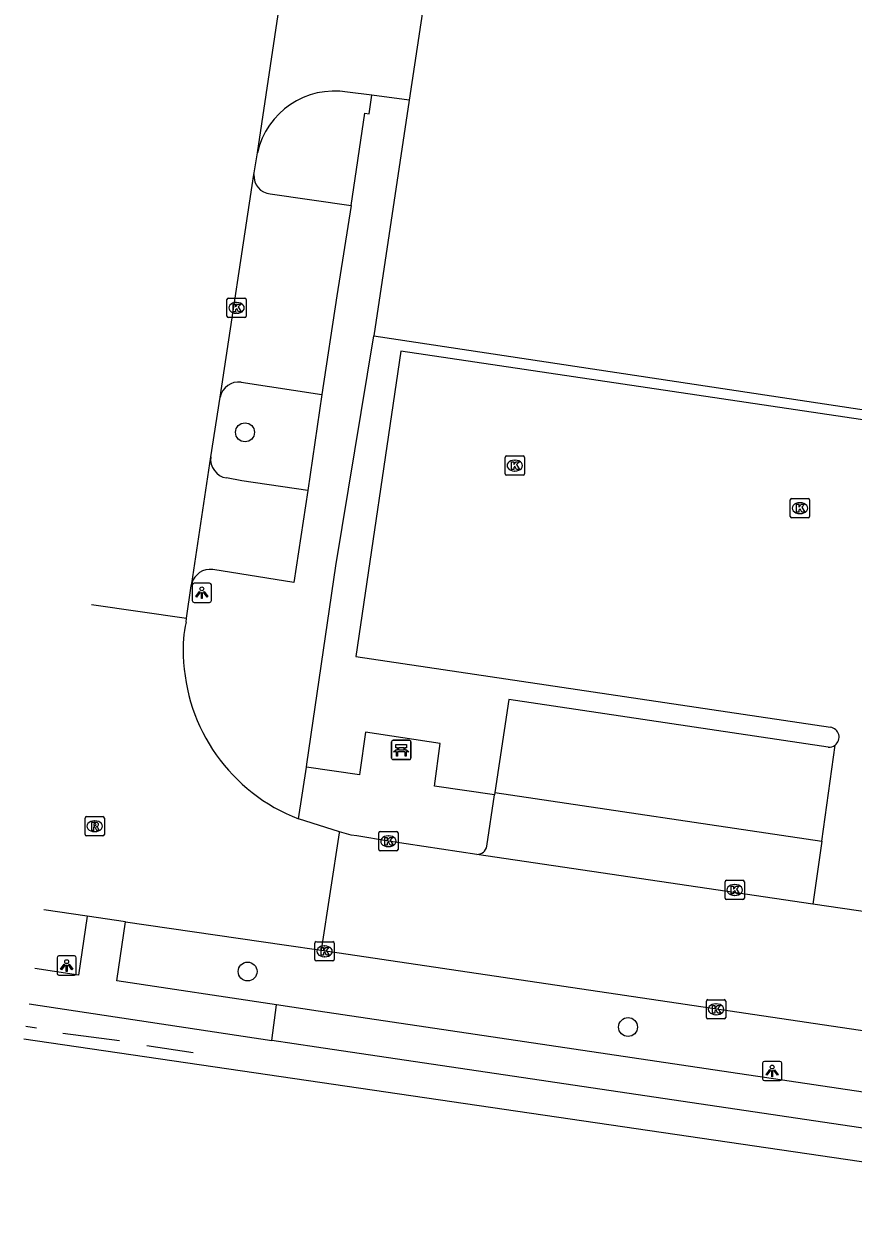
# Model space of a CAD drawing. Extents: x 163686 to 164493, y 382719 to 383870.
# Drawn here: x 163685.6 to 163728.6, y 382784.3 to 382845.8 of the extents above; entities that cross this region are included whole.
import ezdxf

# ---------------------------------------------------------------- set-up
doc = ezdxf.new("R2010")
doc.units = 0
for name, color, linetype in [('IMGEO_Bank', 7, 'Continuous'), ('IMGEO_Boom', 7, 'Continuous'), ('IMGEO_Fietspad_open', 7, 'Continuous'), ('IMGEO_Groenvoorziening', 7, 'Continuous'), ('IMGEO_Hek', 7, 'Continuous'), ('IMGEO_Kolk', 7, 'Continuous'), ('IMGEO_Lichtpunt', 7, 'Continuous'), ('IMGEO_Parkeervlak_halfverhard', 7, 'Continuous'), ('IMGEO_Parkeervlak_open', 7, 'Continuous'), ('IMGEO_Rijbaan_lokaal_gesloten', 7, 'Continuous'), ('IMGEO_Rijbaan_lokaal_open', 7, 'Continuous'), ('IMGEO_Rioolput', 7, 'Continuous'), ('IMGEO_Voetpad_open', 7, 'Continuous'), ('IMGEO_Waterloop', 7, 'Continuous')]:
    doc.layers.add(name, color=color, linetype=linetype)

msp = doc.modelspace()

# ---------------------------------------------------------------- linework, layer by layer
at = {"layer": 'IMGEO_Bank'}
for p, q in [((163704.662, 382807.737), (163704.662, 382808.578)), ((163704.662, 382808.578), (163704.662, 382807.737)), ((163704.737, 382808.662), (163705.578, 382808.662)), ((163705.578, 382808.662), (163704.737, 382808.662)), ((163705.662, 382808.587), (163705.662, 382807.746)), ((163705.662, 382807.746), (163705.662, 382808.587)), ((163705.359, 382808.06), (163704.966, 382808.06)), ((163704.971, 382808.168), (163704.971, 382808.274)), ((163705.015, 382808.274), (163705.015, 382808.168)), ((163705.303, 382808.28), (163705.021, 382808.28)), ((163705.021, 382808.162), (163705.303, 382808.162)), ((163705.309, 382808.168), (163705.309, 382808.274)), ((163705.353, 382808.274), (163705.353, 382808.168)), ((163705.587, 382807.662), (163704.746, 382807.662)), ((163704.746, 382807.662), (163705.587, 382807.662))]:
    msp.add_line(p, q, dxfattribs=at)
for points in [[(163704.909, 382808.06), (163704.767, 382808.06), (163704.879, 382808.162), (163704.965, 382808.162)], [(163704.965, 382808.28), (163704.879, 382808.28), (163704.879, 382808.441), (163705.442, 382808.441), (163705.442, 382808.28), (163705.359, 382808.28)], [(163704.959, 382808.053), (163704.959, 382807.846), (163704.916, 382807.846), (163704.916, 382808.053)], [(163705.359, 382808.162), (163705.442, 382808.162), (163705.554, 382808.06), (163705.415, 382808.06)], [(163705.409, 382808.053), (163705.409, 382807.846), (163705.365, 382807.846), (163705.365, 382808.053)]]:
    msp.add_lwpolyline(points, dxfattribs=at)
for centre, radius, start, end in [((163704.74, 382808.584), 0.0779, 92.4484, 184.28452), ((163704.74, 382808.584), 0.0779, 92.4484, 184.28452), ((163705.584, 382808.584), 0.0779, 2.4484, 94.28452), ((163705.584, 382808.584), 0.0779, 2.4484, 94.28452), ((163704.909, 382808.053), 0.00671, 2.89567, 87.10433), ((163704.966, 382808.053), 0.00671, 92.89567, 177.10433), ((163704.964, 382808.273), 0.00671, 2.89567, 87.10433), ((163704.964, 382808.169), 0.00671, 272.89567, 357.10433), ((163705.021, 382808.273), 0.00671, 92.89567, 177.10433), ((163705.021, 382808.169), 0.00671, 182.89567, 267.10433), ((163705.303, 382808.273), 0.00671, 2.89567, 87.10433), ((163705.303, 382808.169), 0.00671, 272.89567, 357.10433), ((163705.36, 382808.273), 0.00671, 92.89567, 177.10433), ((163705.36, 382808.169), 0.00671, 182.89567, 267.10433), ((163705.358, 382808.053), 0.00671, 2.89567, 87.10433), ((163705.415, 382808.053), 0.00671, 92.89567, 177.10433), ((163704.74, 382807.74), 0.0779, 182.4484, 274.28452), ((163704.74, 382807.74), 0.0779, 182.4484, 274.28452), ((163705.584, 382807.74), 0.0779, 272.4484, 4.28452), ((163705.584, 382807.74), 0.0779, 272.4484, 4.28452)]:
    msp.add_arc(centre, radius, start, end, dxfattribs=at)
at = {"layer": 'IMGEO_Boom'}
for centre in [(163697.07, 382824.608), (163697.205, 382796.69), (163716.906, 382793.815)]:
    msp.add_circle(centre, 0.489, dxfattribs=at)
at = {"layer": 'IMGEO_Fietspad_open'}
for points in [[(163688.888, 382799.554), (163688.446, 382796.508), (163686.181, 382796.847)], [(163698.697, 382794.967), (163690.432, 382796.209), (163690.876, 382799.265)], [(163685.894, 382795.009), (163698.458, 382793.117)], [(163698.458, 382793.117), (163698.697, 382794.967)], [(163764.154, 382785.228), (163700.855, 382794.642), (163698.697, 382794.967)], [(163938.698, 382757.534), (163796.75, 382778.554), (163700.774, 382792.768), (163698.458, 382793.117)]]:
    msp.add_lwpolyline(points, dxfattribs=at)
at = {"layer": 'IMGEO_Groenvoorziening'}
msp.add_lwpolyline([(163703.742, 382829.606), (163734.753, 382824.935)], dxfattribs=at)
at = {"layer": 'IMGEO_Hek'}
for points in [[(163686.273, 382793.753), (163685.711, 382793.835)], [(163687.63, 382793.495), (163690.563, 382793.118)], [(163691.979, 382792.867), (163694.387, 382792.502)]]:
    msp.add_lwpolyline(points, dxfattribs=at)
at = {"layer": 'IMGEO_Kolk'}
for p, q in [((163696.132, 382830.626), (163696.132, 382831.478)), ((163696.207, 382831.552), (163697.059, 382831.552)), ((163696.62, 382831.332), (163696.645, 382831.332)), ((163697.133, 382831.478), (163697.133, 382830.626)), ((163696.643, 382830.772), (163696.618, 382830.772)), ((163697.059, 382830.552), (163696.207, 382830.552)), ((163710.542, 382822.459), (163710.542, 382823.311)), ((163710.617, 382823.385), (163711.469, 382823.385)), ((163711.543, 382823.311), (163711.543, 382822.459)), ((163711.03, 382823.165), (163711.055, 382823.165)), ((163711.469, 382822.385), (163710.617, 382822.385)), ((163711.053, 382822.605), (163711.028, 382822.605)), ((163725.31, 382820.256), (163725.31, 382821.108)), ((163725.385, 382821.182), (163726.237, 382821.182)), ((163725.798, 382820.962), (163725.823, 382820.962)), ((163726.311, 382821.108), (163726.311, 382820.256)), ((163725.821, 382820.402), (163725.796, 382820.402)), ((163726.237, 382820.182), (163725.385, 382820.182)), ((163703.996, 382803.01), (163703.996, 382803.862)), ((163704.071, 382803.936), (163704.923, 382803.936)), ((163704.484, 382803.716), (163704.509, 382803.716)), ((163704.997, 382803.862), (163704.997, 382803.01)), ((163704.507, 382803.156), (163704.482, 382803.156)), ((163704.923, 382802.936), (163704.071, 382802.936)), ((163721.929, 382800.486), (163721.929, 382801.338)), ((163722.004, 382801.412), (163722.856, 382801.412)), ((163722.417, 382801.192), (163722.442, 382801.192)), ((163722.93, 382801.338), (163722.93, 382800.486)), ((163722.44, 382800.632), (163722.415, 382800.632)), ((163722.856, 382800.412), (163722.004, 382800.412)), ((163700.689, 382797.309), (163700.689, 382798.161)), ((163700.764, 382798.235), (163701.616, 382798.235)), ((163701.69, 382798.161), (163701.69, 382797.309)), ((163701.177, 382798.015), (163701.202, 382798.015)), ((163701.616, 382797.235), (163700.764, 382797.235)), ((163701.2, 382797.455), (163701.175, 382797.455)), ((163720.963, 382794.306), (163720.963, 382795.158)), ((163721.038, 382795.232), (163721.89, 382795.232)), ((163721.451, 382795.012), (163721.476, 382795.012)), ((163721.964, 382795.158), (163721.964, 382794.306)), ((163721.474, 382794.452), (163721.449, 382794.452)), ((163721.89, 382794.232), (163721.038, 382794.232))]:
    msp.add_line(p, q, dxfattribs=at)
for points in [[(163696.132, 382830.626), (163696.132, 382831.478)], [(163696.207, 382831.552), (163697.059, 382831.552)], [(163697.133, 382831.478), (163697.133, 382830.626)], [(163696.453, 382831.252), (163696.576, 382831.252), (163696.576, 382831.101), (163696.706, 382831.252), (163696.87, 382831.252), (163696.724, 382831.101), (163696.877, 382830.852), (163696.725, 382830.852), (163696.64, 382831.016), (163696.576, 382830.949), (163696.576, 382830.852), (163696.453, 382830.852), (163696.453, 382831.252)], [(163697.059, 382830.552), (163696.207, 382830.552)], [(163710.542, 382822.459), (163710.542, 382823.311)], [(163710.617, 382823.385), (163711.469, 382823.385)], [(163711.543, 382823.311), (163711.543, 382822.459)], [(163710.863, 382823.085), (163710.986, 382823.085), (163710.986, 382822.934), (163711.116, 382823.085), (163711.28, 382823.085), (163711.134, 382822.934), (163711.287, 382822.685), (163711.135, 382822.685), (163711.05, 382822.849), (163710.986, 382822.782), (163710.986, 382822.685), (163710.863, 382822.685), (163710.863, 382823.085)], [(163711.469, 382822.385), (163710.617, 382822.385)], [(163725.31, 382820.256), (163725.31, 382821.108)], [(163725.385, 382821.182), (163726.237, 382821.182)], [(163725.631, 382820.882), (163725.754, 382820.882), (163725.754, 382820.731), (163725.884, 382820.882), (163726.048, 382820.882), (163725.902, 382820.731), (163726.055, 382820.482), (163725.903, 382820.482), (163725.818, 382820.646), (163725.754, 382820.579), (163725.754, 382820.482), (163725.631, 382820.482), (163725.631, 382820.882)], [(163726.311, 382821.108), (163726.311, 382820.256)], [(163726.237, 382820.182), (163725.385, 382820.182)], [(163703.996, 382803.01), (163703.996, 382803.862)], [(163704.071, 382803.936), (163704.923, 382803.936)], [(163704.317, 382803.636), (163704.44, 382803.636), (163704.44, 382803.485), (163704.57, 382803.636), (163704.734, 382803.636), (163704.588, 382803.485), (163704.741, 382803.236), (163704.589, 382803.236), (163704.504, 382803.4), (163704.44, 382803.333), (163704.44, 382803.236), (163704.317, 382803.236), (163704.317, 382803.636)], [(163704.997, 382803.862), (163704.997, 382803.01)], [(163704.923, 382802.936), (163704.071, 382802.936)], [(163721.929, 382800.486), (163721.929, 382801.338)], [(163722.004, 382801.412), (163722.856, 382801.412)], [(163722.93, 382801.338), (163722.93, 382800.486)], [(163722.25, 382801.112), (163722.373, 382801.112), (163722.373, 382800.961), (163722.503, 382801.112), (163722.667, 382801.112), (163722.521, 382800.961), (163722.674, 382800.712), (163722.522, 382800.712), (163722.437, 382800.876), (163722.373, 382800.809), (163722.373, 382800.712), (163722.25, 382800.712), (163722.25, 382801.112)], [(163722.856, 382800.412), (163722.004, 382800.412)], [(163700.689, 382797.309), (163700.689, 382798.161)], [(163700.764, 382798.235), (163701.616, 382798.235)], [(163701.69, 382798.161), (163701.69, 382797.309)], [(163701.01, 382797.935), (163701.133, 382797.935), (163701.133, 382797.784), (163701.263, 382797.935), (163701.427, 382797.935), (163701.281, 382797.784), (163701.434, 382797.535), (163701.282, 382797.535), (163701.197, 382797.699), (163701.133, 382797.632), (163701.133, 382797.535), (163701.01, 382797.535), (163701.01, 382797.935)], [(163701.616, 382797.235), (163700.764, 382797.235)], [(163720.963, 382794.306), (163720.963, 382795.158)], [(163721.038, 382795.232), (163721.89, 382795.232)], [(163721.964, 382795.158), (163721.964, 382794.306)], [(163721.284, 382794.932), (163721.407, 382794.932), (163721.407, 382794.781), (163721.537, 382794.932), (163721.701, 382794.932), (163721.555, 382794.781), (163721.708, 382794.532), (163721.556, 382794.532), (163721.471, 382794.696), (163721.407, 382794.629), (163721.407, 382794.532), (163721.284, 382794.532), (163721.284, 382794.932)], [(163721.89, 382794.232), (163721.038, 382794.232)]]:
    msp.add_lwpolyline(points, dxfattribs=at)
for centre, start, end in [((163696.209, 382831.476), 91.55205, 178.44795), ((163696.209, 382831.476), 91.55205, 178.44795), ((163697.057, 382831.476), 1.55205, 88.44795), ((163697.057, 382831.476), 1.55205, 88.44795), ((163696.209, 382830.628), 181.55205, 268.44795), ((163696.209, 382830.628), 181.55205, 268.44795), ((163697.057, 382830.628), 271.55205, 358.44795), ((163697.057, 382830.628), 271.55205, 358.44795), ((163710.619, 382823.309), 91.55205, 178.44795), ((163710.619, 382823.309), 91.55205, 178.44795), ((163711.467, 382823.309), 1.55205, 88.44795), ((163711.467, 382823.309), 1.55205, 88.44795), ((163710.619, 382822.461), 181.55205, 268.44795), ((163710.619, 382822.461), 181.55205, 268.44795), ((163711.467, 382822.461), 271.55205, 358.44795), ((163711.467, 382822.461), 271.55205, 358.44795), ((163725.387, 382821.106), 91.55205, 178.44795), ((163725.387, 382821.106), 91.55205, 178.44795), ((163726.235, 382821.106), 1.55205, 88.44795), ((163726.235, 382821.106), 1.55205, 88.44795), ((163725.387, 382820.258), 181.55205, 268.44795), ((163725.387, 382820.258), 181.55205, 268.44795), ((163726.235, 382820.258), 271.55205, 358.44795), ((163726.235, 382820.258), 271.55205, 358.44795), ((163704.073, 382803.86), 91.55205, 178.44795), ((163704.073, 382803.86), 91.55205, 178.44795), ((163704.921, 382803.86), 1.55205, 88.44795), ((163704.921, 382803.86), 1.55205, 88.44795), ((163704.073, 382803.012), 181.55205, 268.44795), ((163704.073, 382803.012), 181.55205, 268.44795), ((163704.921, 382803.012), 271.55205, 358.44795), ((163704.921, 382803.012), 271.55205, 358.44795), ((163722.006, 382801.336), 91.55205, 178.44795), ((163722.006, 382801.336), 91.55205, 178.44795), ((163722.854, 382801.336), 1.55205, 88.44795), ((163722.854, 382801.336), 1.55205, 88.44795), ((163722.006, 382800.488), 181.55205, 268.44795), ((163722.006, 382800.488), 181.55205, 268.44795), ((163722.854, 382800.488), 271.55205, 358.44795), ((163722.854, 382800.488), 271.55205, 358.44795), ((163700.766, 382798.159), 91.55205, 178.44795), ((163700.766, 382798.159), 91.55205, 178.44795), ((163701.614, 382798.159), 1.55205, 88.44795), ((163701.614, 382798.159), 1.55205, 88.44795), ((163700.766, 382797.311), 181.55205, 268.44795), ((163700.766, 382797.311), 181.55205, 268.44795), ((163701.614, 382797.311), 271.55205, 358.44795), ((163701.614, 382797.311), 271.55205, 358.44795), ((163721.04, 382795.156), 91.55205, 178.44795), ((163721.04, 382795.156), 91.55205, 178.44795), ((163721.888, 382795.156), 1.55205, 88.44795), ((163721.888, 382795.156), 1.55205, 88.44795), ((163721.04, 382794.308), 181.55205, 268.44795), ((163721.04, 382794.308), 181.55205, 268.44795), ((163721.888, 382794.308), 271.55205, 358.44795), ((163721.888, 382794.308), 271.55205, 358.44795)]:
    msp.add_arc(centre, 0.0765, start, end, dxfattribs=at)
for centre, major_axis, ratio, start_param, end_param in [((163696.619, 382831.052), (-0.387, 0.002), 0.722429, 4.712389, 7.853982), ((163696.644, 382831.052), (-0.39, 0.002), 0.717154, 1.570796, 4.712389), ((163711.029, 382822.885), (-0.387, 0.002), 0.722429, 4.712389, 7.853982), ((163711.054, 382822.885), (-0.39, 0.002), 0.717154, 1.570796, 4.712389), ((163725.797, 382820.682), (-0.387, 0.002), 0.722429, 4.712389, 7.853982), ((163725.822, 382820.682), (-0.39, 0.002), 0.717154, 1.570796, 4.712389), ((163704.483, 382803.436), (-0.387, 0.002), 0.722429, 4.712389, 7.853982), ((163704.508, 382803.436), (-0.39, 0.002), 0.717154, 1.570796, 4.712389), ((163722.416, 382800.912), (-0.387, 0.002), 0.722429, 4.712389, 7.853982), ((163722.441, 382800.912), (-0.39, 0.002), 0.717154, 1.570796, 4.712389), ((163701.176, 382797.735), (-0.387, 0.002), 0.722429, 4.712389, 7.853982), ((163701.201, 382797.735), (-0.39, 0.002), 0.717154, 1.570796, 4.712389), ((163721.45, 382794.732), (-0.387, 0.002), 0.722429, 4.712389, 7.853982), ((163721.475, 382794.732), (-0.39, 0.002), 0.717154, 1.570796, 4.712389)]:
    msp.add_ellipse(centre, major_axis=major_axis, ratio=ratio, start_param=start_param, end_param=end_param, dxfattribs=at)
at = {"layer": 'IMGEO_Lichtpunt'}
for p, q in [((163694.337, 382816.704), (163694.337, 382815.897)), ((163694.337, 382816.704), (163694.337, 382815.897)), ((163695.239, 382816.799), (163694.431, 382816.799)), ((163695.239, 382816.799), (163694.431, 382816.799)), ((163695.333, 382815.897), (163695.333, 382816.704)), ((163695.333, 382815.897), (163695.333, 382816.704)), ((163694.431, 382815.803), (163695.239, 382815.803)), ((163694.431, 382815.803), (163695.239, 382815.803)), ((163688.237, 382797.497), (163687.429, 382797.497)), ((163688.237, 382797.497), (163687.429, 382797.497)), ((163687.335, 382797.402), (163687.335, 382796.595)), ((163687.335, 382797.402), (163687.335, 382796.595)), ((163688.331, 382796.595), (163688.331, 382797.402)), ((163688.331, 382796.595), (163688.331, 382797.402)), ((163687.429, 382796.501), (163688.237, 382796.501)), ((163687.429, 382796.501), (163688.237, 382796.501)), ((163723.874, 382791.944), (163723.874, 382791.137)), ((163723.874, 382791.944), (163723.874, 382791.137)), ((163724.776, 382792.039), (163723.968, 382792.039)), ((163724.776, 382792.039), (163723.968, 382792.039)), ((163724.87, 382791.137), (163724.87, 382791.944)), ((163724.87, 382791.137), (163724.87, 382791.944)), ((163723.968, 382791.043), (163724.776, 382791.043)), ((163723.968, 382791.043), (163724.776, 382791.043))]:
    msp.add_line(p, q, dxfattribs=at)
for points in [[(163694.711, 382816.368), (163694.75, 382816.34), (163694.562, 382816.078), (163694.524, 382816.105), (163694.711, 382816.368)], [(163694.813, 382816.32), (163694.86, 382816.32), (163694.86, 382815.998), (163694.813, 382815.998), (163694.813, 382816.32)], [(163694.923, 382816.34), (163694.961, 382816.367), (163695.148, 382816.105), (163695.109, 382816.077), (163694.923, 382816.34)], [(163687.709, 382797.066), (163687.748, 382797.038), (163687.56, 382796.776), (163687.522, 382796.803), (163687.709, 382797.066)], [(163687.811, 382797.018), (163687.858, 382797.018), (163687.858, 382796.696), (163687.811, 382796.696), (163687.811, 382797.018)], [(163687.921, 382797.038), (163687.959, 382797.065), (163688.146, 382796.803), (163688.107, 382796.775), (163687.921, 382797.038)], [(163724.248, 382791.608), (163724.287, 382791.58), (163724.099, 382791.318), (163724.061, 382791.345), (163724.248, 382791.608)], [(163724.35, 382791.56), (163724.397, 382791.56), (163724.397, 382791.238), (163724.35, 382791.238), (163724.35, 382791.56)], [(163724.46, 382791.58), (163724.498, 382791.607), (163724.685, 382791.345), (163724.646, 382791.317), (163724.46, 382791.58)]]:
    msp.add_lwpolyline(points, dxfattribs=at)
for centre in [(163694.836, 382816.502), (163687.834, 382797.2), (163724.373, 382791.742)]:
    msp.add_circle(centre, 0.0994, dxfattribs=at)
for centre, start, end in [((163694.431, 382816.704), 90, 180), ((163694.431, 382816.704), 90, 180), ((163695.239, 382816.704), 0, 90), ((163695.239, 382816.704), 0, 90), ((163694.431, 382815.897), 180, 270), ((163694.431, 382815.897), 180, 270), ((163695.239, 382815.897), 270, 0), ((163695.239, 382815.897), 270, 360), ((163687.429, 382797.402), 90, 180), ((163687.429, 382797.402), 90, 180), ((163688.237, 382797.402), 0, 90), ((163688.237, 382797.402), 0, 90), ((163687.429, 382796.595), 180, 270), ((163687.429, 382796.595), 180, 270), ((163688.237, 382796.595), 270, 0), ((163688.237, 382796.595), 270, 360), ((163723.968, 382791.944), 90, 180), ((163723.968, 382791.944), 90, 180), ((163724.776, 382791.944), 0, 90), ((163724.776, 382791.944), 0, 90), ((163723.968, 382791.137), 180, 270), ((163723.968, 382791.137), 180, 270), ((163724.776, 382791.137), 270, 0), ((163724.776, 382791.137), 270, 360)]:
    msp.add_arc(centre, 0.0946, start, end, dxfattribs=at)
at = {"layer": 'IMGEO_Parkeervlak_halfverhard'}
msp.add_lwpolyline([(163727.279, 382808.309), (163710.73, 382810.769), (163710.01, 382805.962)], dxfattribs=at)
msp.add_arc((163727.319, 382808.829), 0.522, 265.63916, 307.43512, dxfattribs=at)
at = {"layer": 'IMGEO_Parkeervlak_open'}
for points in [[(163698.377, 382836.953), (163702.563, 382836.352)], [(163729.55, 382799.728), (163733.236, 382824.631), (163705.132, 382828.814), (163702.804, 382812.996), (163727.391, 382809.337)], [(163696.865, 382827.209), (163701.05, 382826.568)], [(163700.321, 382821.59), (163696.904, 382822.092), (163696.12, 382822.244)], [(163726.935, 382803.432), (163727.636, 382808.415)]]:
    msp.add_lwpolyline(points, dxfattribs=at)
for centre, radius, start, end in [((163698.464, 382837.88), 0.931, 175.70488, 264.65955), ((163696.756, 382826.221), 0.994, 83.68296, 167.87228), ((163696.272, 382823.22), 0.988, 172.60334, 261.11984), ((163727.32, 382808.825), 0.517, 307.60489, 82.15736)]:
    msp.add_arc(centre, radius, start, end, dxfattribs=at)
at = {"layer": 'IMGEO_Rijbaan_lokaal_gesloten'}
for points in [[(163697.715, 382839.083), (163699.681, 382852.275), (163699.685, 382852.314), (163699.877, 382853.549)], [(163697.535, 382837.95), (163697.549, 382838.053), (163697.715, 382839.083)], [(163695.784, 382826.43), (163697.535, 382837.95)], [(163695.293, 382823.347), (163695.784, 382826.43)], [(163694.312, 382816.78), (163695.293, 382823.347)], [(163694.046, 382814.989), (163694.288, 382816.665), (163694.312, 382816.78)]]:
    msp.add_lwpolyline(points, dxfattribs=at)
at = {"layer": 'IMGEO_Rijbaan_lokaal_open'}
for points in [[(163706.598, 382848.571), (163705.579, 382841.805)], [(163703.642, 382842.058), (163702.372, 382842.224)], [(163705.579, 382841.805), (163703.642, 382842.058)], [(163689.122, 382815.698), (163694.046, 382814.989)], [(163694.016, 382814.781), (163694.046, 382814.989)], [(163701.957, 382803.916), (163699.843, 382804.593)], [(163701.957, 382803.916), (163701.949, 382803.866), (163701.006, 382797.795)], [(163709.071, 382802.755), (163704.497, 382803.436), (163702.861, 382803.707), (163702.57, 382803.755), (163701.957, 382803.916)], [(163726.477, 382800.182), (163709.071, 382802.755)], [(163729.55, 382799.728), (163726.477, 382800.182)], [(163688.888, 382799.554), (163686.654, 382799.878), (163686.654, 382799.878)], [(163690.876, 382799.265), (163688.888, 382799.554)], [(163690.876, 382799.265), (163699.098, 382798.072), (163701.006, 382797.795)], [(163701.006, 382797.795), (163761.168, 382788.88)]]:
    msp.add_lwpolyline(points, dxfattribs=at)
for centre, radius, start, end in [((163701.704, 382838.192), 4.087, 80.58616, 167.4107), ((163700.375, 382813.389), 6.51, 167.65468, 183.10085), ((163703.192, 382813.291), 9.32, 181.5613, 248.94206)]:
    msp.add_arc(centre, radius, start, end, dxfattribs=at)
at = {"layer": 'IMGEO_Rioolput'}
for p, q in [((163688.785, 382803.786), (163688.785, 382804.638)), ((163688.86, 382804.712), (163689.712, 382804.712)), ((163689.273, 382804.492), (163689.298, 382804.492)), ((163689.786, 382804.638), (163689.786, 382803.786)), ((163689.712, 382803.712), (163688.86, 382803.712)), ((163689.296, 382803.932), (163689.271, 382803.932))]:
    msp.add_line(p, q, dxfattribs=at)
for points in [[(163688.785, 382803.786), (163688.785, 382804.638)], [(163688.86, 382804.712), (163689.712, 382804.712)], [(163689.374, 382804.41), (163689.122, 382804.412), (163689.122, 382804.012)], [(163689.3, 382804.331), (163689.246, 382804.331), (163689.246, 382804.25)], [(163689.246, 382804.25), (163689.298, 382804.25)], [(163689.786, 382804.638), (163689.786, 382803.786)], [(163689.712, 382803.712), (163688.86, 382803.712)], [(163689.122, 382804.012), (163689.246, 382804.012), (163689.246, 382804.174), (163689.257, 382804.174)], [(163689.304, 382804.145), (163689.375, 382804.012), (163689.515, 382804.012), (163689.45, 382804.138)]]:
    msp.add_lwpolyline(points, dxfattribs=at)
for centre, radius, start, end in [((163688.862, 382804.636), 0.0765, 91.55205, 178.44795), ((163688.862, 382804.636), 0.0765, 91.55205, 178.44795), ((163689.282, 382804.439), 0.19, 274.7715, 282.96867), ((163689.306, 382804.235), 0.0964, 77.00612, 93.18647), ((163689.32, 382804.292), 0.0378, 276.66336, 79.67722), ((163689.373, 382804.3), 0.109, 350.36119, 89.41601), ((163689.371, 382804.3), 0.112, 277.58423, 350.98172), ((163689.71, 382804.636), 0.0765, 1.55205, 88.44795), ((163689.71, 382804.636), 0.0765, 1.55205, 88.44795), ((163688.862, 382803.788), 0.0765, 181.55205, 268.44795), ((163688.862, 382803.788), 0.0765, 181.55205, 268.44795), ((163689.256, 382804.121), 0.0533, 26.02933, 88.69889), ((163689.355, 382804.085), 0.108, 29.51342, 73.79051), ((163689.71, 382803.788), 0.0765, 271.55205, 358.44795), ((163689.71, 382803.788), 0.0765, 271.55205, 358.44795)]:
    msp.add_arc(centre, radius, start, end, dxfattribs=at)
for centre, major_axis, ratio, start_param, end_param in [((163689.272, 382804.212), (-0.387, 0.002), 0.722429, 4.712389, 7.853982), ((163689.297, 382804.212), (-0.39, 0.002), 0.717154, 1.570796, 4.712389)]:
    msp.add_ellipse(centre, major_axis=major_axis, ratio=ratio, start_param=start_param, end_param=end_param, dxfattribs=at)
at = {"layer": 'IMGEO_Voetpad_open'}
for points in [[(163702.563, 382836.352), (163703.281, 382841.133), (163703.502, 382841.099), (163703.642, 382842.058)], [(163705.579, 382841.805), (163703.742, 382829.606)], [(163702.563, 382836.352), (163701.831, 382831.683), (163701.05, 382826.568)], [(163700.254, 382807.265), (163700.277, 382807.422), (163701.781, 382817.696), (163703.742, 382829.606)], [(163701.05, 382826.568), (163700.321, 382821.59)], [(163700.321, 382821.59), (163699.595, 382816.829), (163695.4, 382817.505)], [(163709.991, 382805.834), (163706.879, 382806.288), (163707.181, 382808.493), (163703.316, 382809.084), (163703.015, 382807.016), (163702.994, 382806.868), (163700.254, 382807.265)], [(163699.843, 382804.593), (163700.254, 382807.265)], [(163709.593, 382803.18), (163709.991, 382805.834)], [(163710.01, 382805.962), (163709.991, 382805.834)], [(163710.01, 382805.962), (163726.935, 382803.432)], [(163726.935, 382803.432), (163726.477, 382800.182)]]:
    msp.add_lwpolyline(points, dxfattribs=at)
for centre, radius, start, end in [((163695.274, 382816.515), 0.998, 82.76153, 164.5943), ((163709.097, 382803.256), 0.502, 267.02234, 351.28098)]:
    msp.add_arc(centre, radius, start, end, dxfattribs=at)
at = {"layer": 'IMGEO_Waterloop'}
msp.add_lwpolyline([(163937.736, 382750.939), (163937.689, 382750.615), (163909.128, 382760.464), (163795.709, 382777.072), (163698.229, 382791.347), (163685.611, 382793.195)], dxfattribs=at)

doc.saveas('drawing.dxf')
